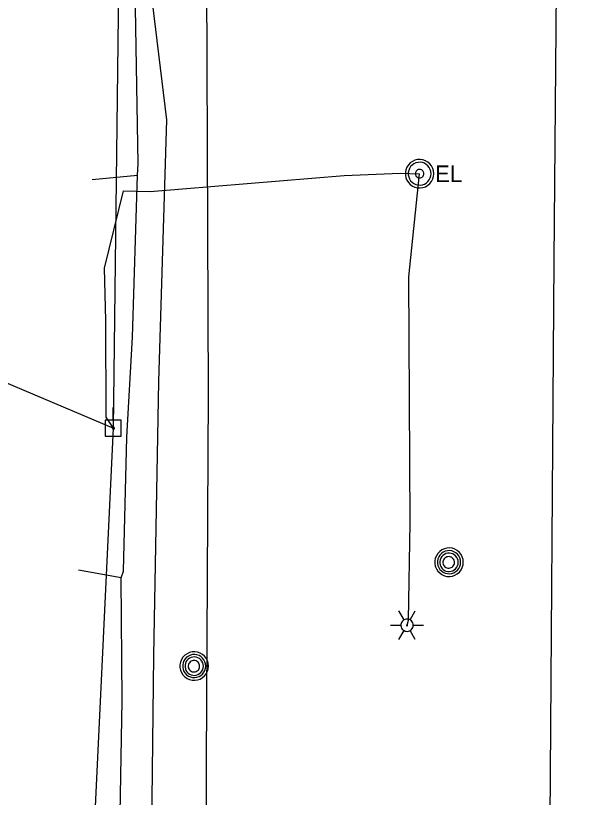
# Model space of a CAD drawing. Extents: x 600849 to 606371, y 330010 to 403088.
# Drawn here: x 602028.7 to 602158.6, y 367612.2 to 367792.9 of the extents above; entities that cross this region are included whole.
import ezdxf

# ---------------------------------------------------------------- set-up
doc = ezdxf.new("R2010")
doc.units = 0
for name, color, linetype in [('E_LTG', 7, 'Continuous'), ('E_UTL_E', 7, 'Continuous'), ('E_UTL_E_UG', 7, 'Continuous'), ('E_UTL_EPowerPole', 7, 'Continuous'), ('E_UTL_G_UG', 7, 'Continuous'), ('E_UTL_MH', 7, 'Continuous'), ('E_UTL_Overhead', 7, 'Continuous'), ('E_UTL_T_UG', 7, 'Continuous'), ('E_UTL_W_UG', 7, 'Continuous')]:
    doc.layers.add(name, color=color, linetype=linetype)

msp = doc.modelspace()

# ---------------------------------------------------------------- linework, layer by layer
at = {"layer": 'E_LTG'}
for points in [[(602118.51, 367653.21), (602117.32, 367655.27)], [(602119.94, 367653.21), (602121.13, 367655.27)], [(602120.65, 367651.97), (602120.63, 367652.24), (602120.55, 367652.5), (602120.42, 367652.74), (602120.26, 367652.96), (602120.05, 367653.13), (602119.82, 367653.27), (602119.56, 367653.36), (602119.29, 367653.4), (602119.02, 367653.38), (602118.76, 367653.32), (602118.51, 367653.21), (602118.29, 367653.05), (602118.1, 367652.85), (602117.95, 367652.62), (602117.85, 367652.37), (602117.8, 367652.11), (602117.8, 367651.83), (602117.85, 367651.57), (602117.95, 367651.31), (602118.1, 367651.09), (602118.29, 367650.89), (602118.51, 367650.73), (602118.76, 367650.62), (602119.02, 367650.56), (602119.29, 367650.54), (602119.56, 367650.58), (602119.82, 367650.67), (602120.05, 367650.81), (602120.26, 367650.98), (602120.42, 367651.2), (602120.55, 367651.44), (602120.63, 367651.7), (602120.65, 367651.97)], [(602120.65, 367651.97), (602120.63, 367652.24), (602120.55, 367652.5), (602120.42, 367652.74), (602120.26, 367652.96), (602120.05, 367653.13), (602119.82, 367653.27), (602119.56, 367653.36), (602119.29, 367653.4), (602119.02, 367653.38), (602118.76, 367653.32), (602118.51, 367653.21), (602118.29, 367653.05), (602118.1, 367652.85), (602117.95, 367652.62), (602117.85, 367652.37), (602117.8, 367652.11), (602117.8, 367651.83), (602117.85, 367651.57), (602117.95, 367651.31), (602118.1, 367651.09), (602118.29, 367650.89), (602118.51, 367650.73), (602118.76, 367650.62), (602119.02, 367650.56), (602119.29, 367650.54), (602119.56, 367650.58), (602119.82, 367650.67), (602120.05, 367650.81), (602120.26, 367650.98), (602120.42, 367651.2), (602120.55, 367651.44), (602120.63, 367651.7), (602120.65, 367651.97)], [(602120.65, 367651.97), (602120.63, 367652.24), (602120.55, 367652.5), (602120.42, 367652.74), (602120.26, 367652.96), (602120.05, 367653.13), (602119.82, 367653.27), (602119.56, 367653.36), (602119.29, 367653.4), (602119.02, 367653.38), (602118.76, 367653.32), (602118.51, 367653.21), (602118.29, 367653.05), (602118.1, 367652.85), (602117.95, 367652.62), (602117.85, 367652.37), (602117.8, 367652.11), (602117.8, 367651.83), (602117.85, 367651.57), (602117.95, 367651.31), (602118.1, 367651.09), (602118.29, 367650.89), (602118.51, 367650.73), (602118.76, 367650.62), (602119.02, 367650.56), (602119.29, 367650.54), (602119.56, 367650.58), (602119.82, 367650.67), (602120.05, 367650.81), (602120.26, 367650.98), (602120.42, 367651.2), (602120.55, 367651.44), (602120.63, 367651.7), (602120.65, 367651.97)], [(602115.41, 367651.97), (602117.79, 367651.97)], [(602117.32, 367648.67), (602118.51, 367650.73)], [(602119.34, 367651.97), (602119.34, 367651.99), (602119.33, 367652.01), (602119.32, 367652.03), (602119.31, 367652.05), (602119.29, 367652.07), (602119.27, 367652.08), (602119.25, 367652.09), (602119.23, 367652.09), (602119.21, 367652.09), (602119.18, 367652.08), (602119.16, 367652.07), (602119.14, 367652.06), (602119.13, 367652.04), (602119.12, 367652.02), (602119.11, 367652), (602119.1, 367651.98), (602119.1, 367651.96), (602119.11, 367651.94), (602119.12, 367651.92), (602119.13, 367651.9), (602119.14, 367651.88), (602119.16, 367651.87), (602119.18, 367651.86), (602119.21, 367651.85), (602119.23, 367651.85), (602119.25, 367651.85), (602119.27, 367651.86), (602119.29, 367651.87), (602119.31, 367651.89), (602119.32, 367651.91), (602119.33, 367651.93), (602119.34, 367651.95), (602119.34, 367651.97)], [(602121.13, 367648.67), (602119.94, 367650.73)], [(602120.65, 367651.97), (602123.03, 367651.97)]]:
    msp.add_lwpolyline(points, dxfattribs=at)
at = {"layer": 'E_UTL_E'}
for points in [[(602125.43, 367756.36), (602125.37, 367756.99), (602125.19, 367757.59), (602124.9, 367758.15), (602124.51, 367758.64), (602124.04, 367759.05), (602123.5, 367759.37), (602122.9, 367759.57), (602122.28, 367759.66), (602121.66, 367759.63), (602121.05, 367759.48), (602120.48, 367759.22), (602119.97, 367758.86), (602119.53, 367758.4), (602119.19, 367757.88), (602118.96, 367757.29), (602118.84, 367756.68), (602118.84, 367756.05), (602118.96, 367755.43), (602119.19, 367754.85), (602119.53, 367754.32), (602119.97, 367753.87), (602120.48, 367753.51), (602121.05, 367753.25), (602121.66, 367753.1), (602122.28, 367753.07), (602122.9, 367753.16), (602123.5, 367753.36), (602124.04, 367753.68), (602124.51, 367754.09), (602124.9, 367754.58), (602125.19, 367755.14), (602125.37, 367755.74), (602125.43, 367756.36)], [(602125.43, 367756.36), (602125.37, 367756.99), (602125.19, 367757.59), (602124.9, 367758.15), (602124.51, 367758.64), (602124.04, 367759.05), (602123.5, 367759.37), (602122.9, 367759.57), (602122.28, 367759.66), (602121.66, 367759.63), (602121.05, 367759.48), (602120.48, 367759.22), (602119.97, 367758.86), (602119.53, 367758.4), (602119.19, 367757.88), (602118.96, 367757.29), (602118.84, 367756.68), (602118.84, 367756.05), (602118.96, 367755.43), (602119.19, 367754.85), (602119.53, 367754.32), (602119.97, 367753.87), (602120.48, 367753.51), (602121.05, 367753.25), (602121.66, 367753.1), (602122.28, 367753.07), (602122.9, 367753.16), (602123.5, 367753.36), (602124.04, 367753.68), (602124.51, 367754.09), (602124.9, 367754.58), (602125.19, 367755.14), (602125.37, 367755.74), (602125.43, 367756.36)], [(602124.77, 367756.36), (602124.72, 367756.86), (602124.58, 367757.34), (602124.35, 367757.79), (602124.04, 367758.19), (602123.66, 367758.51), (602123.22, 367758.77), (602122.75, 367758.93), (602122.25, 367759), (602121.75, 367758.98), (602121.26, 367758.86), (602120.81, 367758.65), (602120.4, 367758.36), (602120.05, 367758), (602119.78, 367757.57), (602119.59, 367757.11), (602119.5, 367756.61), (602119.5, 367756.11), (602119.59, 367755.62), (602119.78, 367755.15), (602120.05, 367754.73), (602120.4, 367754.37), (602120.81, 367754.08), (602121.26, 367753.87), (602121.75, 367753.75), (602122.25, 367753.73), (602122.75, 367753.8), (602123.22, 367753.96), (602123.66, 367754.21), (602124.04, 367754.54), (602124.35, 367754.94), (602124.58, 367755.38), (602124.72, 367755.86), (602124.77, 367756.36)], [(602124.77, 367756.36), (602124.72, 367756.86), (602124.58, 367757.34), (602124.35, 367757.79), (602124.04, 367758.19), (602123.66, 367758.51), (602123.22, 367758.77), (602122.75, 367758.93), (602122.25, 367759), (602121.75, 367758.98), (602121.26, 367758.86), (602120.81, 367758.65), (602120.4, 367758.36), (602120.05, 367758), (602119.78, 367757.57), (602119.59, 367757.11), (602119.5, 367756.61), (602119.5, 367756.11), (602119.59, 367755.62), (602119.78, 367755.15), (602120.05, 367754.73), (602120.4, 367754.37), (602120.81, 367754.08), (602121.26, 367753.87), (602121.75, 367753.75), (602122.25, 367753.73), (602122.75, 367753.8), (602123.22, 367753.96), (602123.66, 367754.21), (602124.04, 367754.54), (602124.35, 367754.94), (602124.58, 367755.38), (602124.72, 367755.86), (602124.77, 367756.36)], [(602123.12, 367756.36), (602123.1, 367756.55), (602123.05, 367756.73), (602122.96, 367756.9), (602122.84, 367757.05), (602122.7, 367757.17), (602122.54, 367757.26), (602122.36, 367757.33), (602122.17, 367757.35), (602121.99, 367757.34), (602121.8, 367757.3), (602121.63, 367757.22), (602121.48, 367757.11), (602121.35, 367756.98), (602121.25, 367756.82), (602121.18, 367756.64), (602121.14, 367756.46), (602121.14, 367756.27), (602121.18, 367756.08), (602121.25, 367755.91), (602121.35, 367755.75), (602121.48, 367755.62), (602121.63, 367755.51), (602121.8, 367755.43), (602121.99, 367755.38), (602122.17, 367755.37), (602122.36, 367755.4), (602122.54, 367755.46), (602122.7, 367755.56), (602122.84, 367755.68), (602122.96, 367755.83), (602123.05, 367756), (602123.1, 367756.18), (602123.12, 367756.36)], [(602123.12, 367756.36), (602123.1, 367756.55), (602123.05, 367756.73), (602122.96, 367756.9), (602122.84, 367757.05), (602122.7, 367757.17), (602122.54, 367757.26), (602122.36, 367757.33), (602122.17, 367757.35), (602121.99, 367757.34), (602121.8, 367757.3), (602121.63, 367757.22), (602121.48, 367757.11), (602121.35, 367756.98), (602121.25, 367756.82), (602121.18, 367756.64), (602121.14, 367756.46), (602121.14, 367756.27), (602121.18, 367756.08), (602121.25, 367755.91), (602121.35, 367755.75), (602121.48, 367755.62), (602121.63, 367755.51), (602121.8, 367755.43), (602121.99, 367755.38), (602122.17, 367755.37), (602122.36, 367755.4), (602122.54, 367755.46), (602122.7, 367755.56), (602122.84, 367755.68), (602122.96, 367755.83), (602123.05, 367756), (602123.1, 367756.18), (602123.12, 367756.36)]]:
    msp.add_lwpolyline(points, dxfattribs=at)
at = {"layer": 'E_UTL_E_UG'}
for points in [[(602035.53, 367350.58), (602038.58, 367359), (602042.57, 367382.11), (602046.48, 367410.09), (602051.86, 367442.84), (602057.58, 367458.38), (602058.35, 367474.48), (602058.14, 367502.83), (602058.16, 367528.37), (602058.59, 367555.13), (602060.19, 367604.99), (602060.63, 367644.93), (602061.81, 367708.35), (602063.62, 367768.81), (602057.04, 367823.28)], [(602051.29, 367697.52), (602049.65, 367700.07), (602049.56, 367722.39), (602049.23, 367734.53), (602053.65, 367752.41), (602059.76, 367752.21), (602104.69, 367755.91), (602117.6, 367756.48), (602122.12, 367756.36)], [(602119.22, 367651.97), (602119.53, 367653.16), (602119.97, 367675.64), (602119.64, 367732.53), (602122.12, 367756.36)]]:
    msp.add_lwpolyline(points, dxfattribs=at)
at = {"layer": 'E_UTL_EPowerPole'}
for points in [[(602051.26, 367699.36), (602051.26, 367702.27)], [(602053.1, 367699.36), (602049.41, 367699.36)], [(602049.41, 367699.36), (602049.41, 367695.67)], [(602053.1, 367695.67), (602053.1, 367699.36)], [(602051.53, 367697.52), (602051.52, 367697.56), (602051.51, 367697.6), (602051.49, 367697.64), (602051.46, 367697.68), (602051.43, 367697.71), (602051.39, 367697.73), (602051.35, 367697.75), (602051.3, 367697.75), (602051.26, 367697.75), (602051.21, 367697.74), (602051.17, 367697.72), (602051.13, 367697.7), (602051.1, 367697.66), (602051.08, 367697.62), (602051.06, 367697.58), (602051.05, 367697.54), (602051.05, 367697.49), (602051.06, 367697.45), (602051.08, 367697.41), (602051.1, 367697.37), (602051.13, 367697.34), (602051.17, 367697.31), (602051.21, 367697.29), (602051.26, 367697.28), (602051.3, 367697.28), (602051.35, 367697.28), (602051.39, 367697.3), (602051.43, 367697.32), (602051.46, 367697.35), (602051.49, 367697.39), (602051.51, 367697.43), (602051.52, 367697.47), (602051.53, 367697.52)], [(602049.41, 367695.67), (602053.1, 367695.67)]]:
    msp.add_lwpolyline(points, dxfattribs=at)
at = {"layer": 'E_UTL_G_UG'}
for points in [[(602055.18, 367043.43), (602053.55, 367093.49), (602053.9, 367122.54), (602054.87, 367280.44), (602053.2, 367496.96), (602053, 367506.48), (602052.89, 367513.19), (602051.45, 367543.08), (602052.16, 367569.32), (602053.31, 367634.59), (602053.11, 367662.9), (602053.61, 367664.46), (602054.42, 367695.46), (602055.68, 367718.58), (602056.83, 367756.01), (602057.02, 367758.67), (602056.16, 367808.26)], [(602046.34, 367755.01), (602056.83, 367756.01)], [(602053.11, 367662.9), (602043.18, 367664.73)]]:
    msp.add_lwpolyline(points, dxfattribs=at)
at = {"layer": 'E_UTL_MH'}
for points in [[(602132.22, 367666.54), (602132.16, 367667.16), (602131.98, 367667.77), (602131.7, 367668.32), (602131.31, 367668.82), (602130.83, 367669.23), (602130.29, 367669.54), (602129.7, 367669.75), (602129.08, 367669.84), (602128.45, 367669.81), (602127.84, 367669.66), (602127.27, 367669.4), (602126.76, 367669.03), (602126.33, 367668.58), (602125.99, 367668.05), (602125.75, 367667.47), (602125.64, 367666.85), (602125.64, 367666.23), (602125.75, 367665.61), (602125.99, 367665.03), (602126.33, 367664.5), (602126.76, 367664.05), (602127.27, 367663.68), (602127.84, 367663.42), (602128.45, 367663.27), (602129.08, 367663.24), (602129.7, 367663.33), (602130.29, 367663.54), (602130.83, 367663.85), (602131.31, 367664.26), (602131.7, 367664.76), (602131.98, 367665.31), (602132.16, 367665.92), (602132.22, 367666.54)], [(602131.61, 367666.54), (602131.56, 367667.04), (602131.41, 367667.53), (602131.18, 367667.98), (602130.87, 367668.38), (602130.48, 367668.72), (602130.04, 367668.97), (602129.56, 367669.14), (602129.06, 367669.21), (602128.55, 367669.18), (602128.05, 367669.06), (602127.59, 367668.85), (602127.18, 367668.56), (602126.82, 367668.19), (602126.55, 367667.76), (602126.36, 367667.29), (602126.26, 367666.79), (602126.26, 367666.28), (602126.36, 367665.78), (602126.55, 367665.31), (602126.82, 367664.88), (602127.18, 367664.51), (602127.59, 367664.22), (602128.05, 367664.01), (602128.55, 367663.89), (602129.06, 367663.86), (602129.56, 367663.93), (602130.04, 367664.1), (602130.48, 367664.36), (602130.87, 367664.69), (602131.18, 367665.09), (602131.41, 367665.54), (602131.56, 367666.03), (602131.61, 367666.54)], [(602131.04, 367666.51), (602131, 367666.91), (602130.89, 367667.3), (602130.7, 367667.66), (602130.45, 367667.98), (602130.15, 367668.24), (602129.8, 367668.44), (602129.41, 367668.58), (602129.01, 367668.63), (602128.61, 367668.61), (602128.22, 367668.52), (602127.85, 367668.35), (602127.52, 367668.12), (602127.24, 367667.82), (602127.02, 367667.48), (602126.87, 367667.11), (602126.79, 367666.71), (602126.79, 367666.3), (602126.87, 367665.91), (602127.02, 367665.53), (602127.24, 367665.19), (602127.52, 367664.9), (602127.85, 367664.66), (602128.22, 367664.49), (602128.61, 367664.4), (602129.01, 367664.38), (602129.41, 367664.44), (602129.8, 367664.57), (602130.15, 367664.77), (602130.45, 367665.04), (602130.7, 367665.36), (602130.89, 367665.72), (602131, 367666.1), (602131.04, 367666.51)], [(602130.19, 367666.49), (602130.16, 367666.74), (602130.09, 367666.99), (602129.98, 367667.21), (602129.82, 367667.41), (602129.63, 367667.58), (602129.41, 367667.7), (602129.17, 367667.79), (602128.92, 367667.82), (602128.66, 367667.81), (602128.42, 367667.75), (602128.19, 367667.64), (602127.98, 367667.5), (602127.81, 367667.31), (602127.67, 367667.1), (602127.58, 367666.87), (602127.53, 367666.62), (602127.53, 367666.36), (602127.58, 367666.12), (602127.67, 367665.88), (602127.81, 367665.67), (602127.98, 367665.48), (602128.19, 367665.34), (602128.42, 367665.23), (602128.66, 367665.17), (602128.92, 367665.16), (602129.17, 367665.2), (602129.41, 367665.28), (602129.63, 367665.41), (602129.82, 367665.57), (602129.98, 367665.77), (602130.09, 367666), (602130.16, 367666.24), (602130.19, 367666.49)], [(602073.28, 367642.53), (602073.22, 367643.16), (602073.04, 367643.76), (602072.75, 367644.32), (602072.37, 367644.81), (602071.89, 367645.22), (602071.35, 367645.54), (602070.76, 367645.74), (602070.13, 367645.83), (602069.51, 367645.8), (602068.9, 367645.65), (602068.33, 367645.39), (602067.82, 367645.03), (602067.38, 367644.57), (602067.04, 367644.05), (602066.81, 367643.46), (602066.69, 367642.85), (602066.69, 367642.22), (602066.81, 367641.61), (602067.04, 367641.02), (602067.38, 367640.49), (602067.82, 367640.04), (602068.33, 367639.68), (602068.9, 367639.42), (602069.51, 367639.27), (602070.13, 367639.24), (602070.76, 367639.33), (602071.35, 367639.53), (602071.89, 367639.85), (602072.37, 367640.26), (602072.75, 367640.75), (602073.04, 367641.31), (602073.22, 367641.91), (602073.28, 367642.53)], [(602072.66, 367642.53), (602072.61, 367643.04), (602072.47, 367643.53), (602072.24, 367643.98), (602071.92, 367644.38), (602071.54, 367644.71), (602071.1, 367644.97), (602070.62, 367645.13), (602070.11, 367645.2), (602069.6, 367645.18), (602069.11, 367645.06), (602068.65, 367644.85), (602068.23, 367644.55), (602067.88, 367644.19), (602067.61, 367643.76), (602067.42, 367643.28), (602067.32, 367642.78), (602067.32, 367642.28), (602067.42, 367641.78), (602067.61, 367641.3), (602067.88, 367640.88), (602068.23, 367640.51), (602068.65, 367640.21), (602069.11, 367640), (602069.6, 367639.88), (602070.11, 367639.86), (602070.62, 367639.93), (602071.1, 367640.1), (602071.54, 367640.35), (602071.92, 367640.68), (602072.24, 367641.08), (602072.47, 367641.54), (602072.61, 367642.02), (602072.66, 367642.53)], [(602072.1, 367642.5), (602072.06, 367642.9), (602071.95, 367643.29), (602071.76, 367643.65), (602071.51, 367643.97), (602071.2, 367644.24), (602070.85, 367644.44), (602070.47, 367644.57), (602070.07, 367644.63), (602069.67, 367644.61), (602069.27, 367644.51), (602068.91, 367644.35), (602068.58, 367644.11), (602068.3, 367643.82), (602068.08, 367643.48), (602067.93, 367643.1), (602067.85, 367642.7), (602067.85, 367642.3), (602067.93, 367641.9), (602068.08, 367641.53), (602068.3, 367641.19), (602068.58, 367640.89), (602068.91, 367640.66), (602069.27, 367640.49), (602069.67, 367640.39), (602070.07, 367640.38), (602070.47, 367640.43), (602070.85, 367640.57), (602071.2, 367640.77), (602071.51, 367641.03), (602071.76, 367641.35), (602071.95, 367641.71), (602072.06, 367642.1), (602072.1, 367642.5)], [(602071.24, 367642.49), (602071.22, 367642.74), (602071.15, 367642.98), (602071.03, 367643.21), (602070.88, 367643.41), (602070.68, 367643.57), (602070.46, 367643.7), (602070.23, 367643.78), (602069.98, 367643.82), (602069.72, 367643.8), (602069.48, 367643.75), (602069.25, 367643.64), (602069.04, 367643.49), (602068.86, 367643.31), (602068.73, 367643.1), (602068.63, 367642.86), (602068.59, 367642.61), (602068.59, 367642.36), (602068.63, 367642.11), (602068.73, 367641.88), (602068.86, 367641.66), (602069.04, 367641.48), (602069.25, 367641.33), (602069.48, 367641.23), (602069.72, 367641.17), (602069.98, 367641.16), (602070.23, 367641.19), (602070.46, 367641.27), (602070.68, 367641.4), (602070.88, 367641.57), (602071.03, 367641.77), (602071.15, 367641.99), (602071.22, 367642.23), (602071.24, 367642.49)]]:
    msp.add_lwpolyline(points, dxfattribs=at)
at = {"layer": 'E_UTL_Overhead'}
for points in [[(602049.62, 366998.37), (602049.43, 367090.32), (602050.33, 367289.54), (602050.21, 367450.04), (602046.65, 367600.38), (602051.29, 367697.52), (602053.8, 367901.24), (602051.89, 368080.89), (602055.16, 368276.21), (602053.08, 368301.06), (602057.62, 368469.75), (602045.39, 368617.17), (602046.06, 368815.09), (602047.67, 369060.69), (602047.72, 369211.87), (602048.36, 369250.01), (602048.54, 369288.25), (602049.4, 369442.5), (602049.76, 369613.32), (602051.08, 369789.61)], [(601963.19, 367734.85), (602051.29, 367697.52)]]:
    msp.add_lwpolyline(points, dxfattribs=at)
at = {"layer": 'E_UTL_T_UG'}
msp.add_lwpolyline([(602072.57, 367538.65), (602072.79, 367620.28), (602073.27, 367705.58), (602072.65, 367858.02), (602071.26, 367884.4), (602058.28, 367924.28), (602053.54, 367957.61), (602051.34, 368009.14)], dxfattribs=at)
at = {"layer": 'E_UTL_W_UG'}
msp.add_lwpolyline([(602152.75, 366995.85), (602154.04, 367120.41), (602154.82, 367274.91), (602154.85, 367280.06), (602155.51, 367346.25), (602155.3, 367427.76), (602153.59, 367525.35), (602155.62, 367569.03), (602154.98, 367573.69), (602152.27, 367596.21), (602153.25, 367736.28), (602154.14, 367843.75), (602155.2, 367981.06), (602156.64, 368132.29), (602156.41, 368137.78), (602158.61, 368205.69), (602157.53, 368347.32), (602155.12, 368429.53), (602155.41, 368532.9), (602154.38, 368609.08)], dxfattribs=at)

# ---------------------------------------------------------------- texts
at = {"layer": 'E_UTL_E'}
msp.add_text('EL', height=3.849, dxfattribs=at).set_placement((602125.69, 367754.42))
msp.add_text('EL', height=3.849, dxfattribs=at).set_placement((602125.69, 367754.42))

doc.saveas('drawing.dxf')
